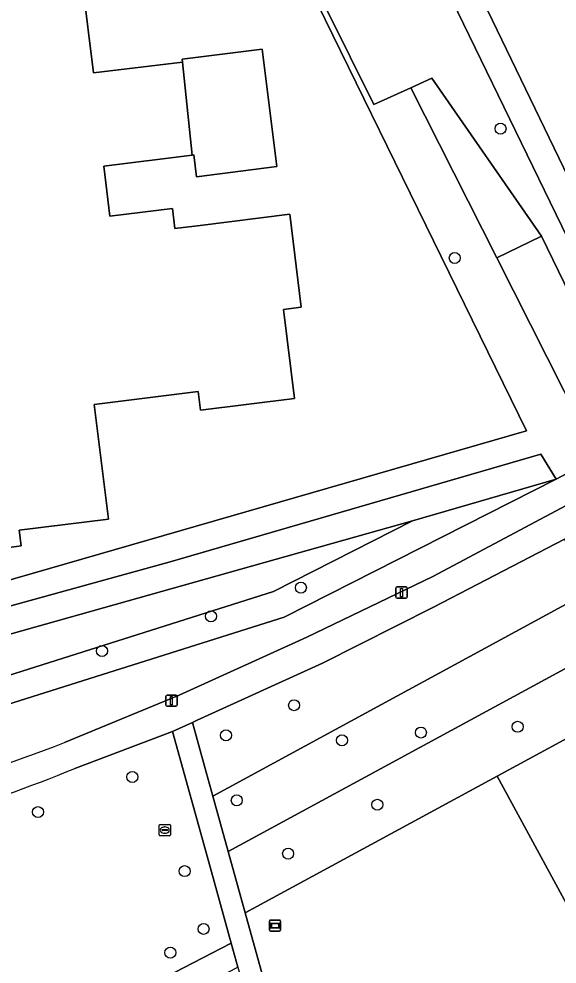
# Model space of a CAD drawing. Extents: x 158086 to 159499, y 382904 to 383981.
# Drawn here: x 159033.3 to 159081.1, y 383404.7 to 383488.8 of the extents above; entities that cross this region are included whole.
import ezdxf

# ---------------------------------------------------------------- set-up
doc = ezdxf.new("R2010")
doc.units = 0
for name, color, linetype in [('IMGEO_Boom', 7, 'Continuous'), ('IMGEO_Erf', 7, 'Continuous'), ('IMGEO_Groenvoorziening', 7, 'Continuous'), ('IMGEO_Informatiebord', 7, 'Continuous'), ('IMGEO_Lichtmast', 7, 'Continuous'), ('IMGEO_Pand', 7, 'Continuous'), ('IMGEO_Rioolput', 7, 'Continuous'), ('IMGEO_Voetpad_halfverhard', 7, 'Continuous')]:
    doc.layers.add(name, color=color, linetype=linetype)

msp = doc.modelspace()

# ---------------------------------------------------------------- linework, layer by layer
at = {"layer": 'IMGEO_Boom'}
for centre in [(159076.099, 383479.016), (159072.033, 383467.523), (159058.354, 383438.213), (159050.36, 383435.664), (159040.68, 383432.578), (159057.75, 383427.757), (159077.623, 383425.838), (159051.694, 383425.08), (159069.022, 383425.329), (159062.007, 383424.63), (159043.371, 383421.377), (159052.658, 383419.295), (159065.155, 383418.908), (159034.99, 383418.257), (159057.222, 383414.564), (159048.019, 383413.005), (159049.705, 383407.869), (159046.751, 383405.761)]:
    msp.add_circle(centre, 0.489, dxfattribs=at)
at = {"layer": 'IMGEO_Erf'}
for points in [[(159011.032, 383432.716), (159078.415, 383452.157), (159055.01, 383500), (159052.705, 383504.71), (159051.864, 383506.43), (159032.258, 383546.499)], [(159038.938, 383491.889), (159039.915, 383483.968), (159047.834, 383484.944), (159047.803, 383485.199), (159054.917, 383486.082), (159056.23, 383475.65), (159049.089, 383474.748), (159048.851, 383476.685), (159048.676, 383476.663), (159040.833, 383475.697), (159041.382, 383471.243), (159046.934, 383471.927), (159047.154, 383470.146), (159049.4, 383470.423), (159057.37, 383471.406), (159058.39, 383463.135), (159056.819, 383462.941), (159057.794, 383455.031), (159049.427, 383453.999), (159049.225, 383455.638), (159039.985, 383454.498), (159041.243, 383444.297), (159033.326, 383443.31), (159033.499, 383441.93), (159025.378, 383440.799)]]:
    msp.add_lwpolyline(points, dxfattribs=at)
at = {"layer": 'IMGEO_Groenvoorziening'}
for points in [[(159049.693, 383541.882), (159069.904, 383500), (159083.794, 383471.215), (159092.05, 383454.079), (159097.657, 383457.258), (159092.467, 383467.07)], [(159037.349, 383424.44), (159047.543, 383428.646), (159058.869, 383433.811), (159070.095, 383439.191), (159082.367, 383445.744), (159085.837, 383447.597), (159091.197, 383450.459), (159091.131, 383450.596), (159081.546, 383470.341), (159067.149, 383500), (159064.248, 383505.977), (159060.054, 383505.517), (159063.926, 383496.632), (159061.79, 383495.545), (159058.535, 383493.917), (159064.826, 383481.16), (159068.121, 383482.635), (159069.981, 383483.51), (159079.747, 383469.468), (159088.362, 383451.721), (159084.723, 383449.8), (159081.05, 383447.861), (159056.857, 383435.575), (159012.629, 383421.619)], [(159050.158, 383413.805), (159046.935, 383425.415), (159038.26, 383422.131)], [(159013.212, 383414.199), (159013.265, 383413.852), (159017.13, 383388.478), (159017.598, 383388.72), (159052.154, 383406.613), (159050.158, 383413.805)]]:
    msp.add_lwpolyline(points, dxfattribs=at)
for points in [[(159079.669, 383450.08), (159081.05, 383447.861), (159084.723, 383449.8), (159075.758, 383467.531), (159068.121, 383482.635), (159064.826, 383481.16), (159058.535, 383493.917), (159061.79, 383495.545), (159059.577, 383500), (159057.003, 383505.182), (159053.522, 383504.8), (159052.705, 383504.71), (159055.01, 383500), (159078.415, 383452.157), (159011.032, 383432.716), (159010.634, 383432.574), (159010.891, 383430.595), (159046.741, 383440.501)], [(159079.747, 383469.468), (159069.981, 383483.51), (159068.121, 383482.635), (159075.758, 383467.531)], [(159084.723, 383449.8), (159088.362, 383451.721), (159079.747, 383469.468), (159075.758, 383467.531)], [(159081.05, 383447.861), (159079.669, 383450.08), (159046.741, 383440.501), (159010.891, 383430.595), (159011.218, 383428.075), (159068.265, 383444.142)], [(159081.05, 383447.861), (159068.265, 383444.142), (159055.93, 383437.875), (159011.763, 383423.88), (159012.629, 383421.619), (159056.857, 383435.575)], [(159011.218, 383428.075), (159011.763, 383423.88), (159055.93, 383437.875), (159068.265, 383444.142)], [(159084.272, 383438.004), (159081.798, 383442.53), (159070.156, 383436.467), (159060.278, 383431.509), (159049.138, 383426.421), (159048.707, 383426.224), (159049.788, 383422.327), (159050.521, 383419.684)], [(159051.893, 383414.74), (159086.67, 383433.616), (159084.272, 383438.004), (159050.521, 383419.684)], [(159075.798, 383421.458), (159085.191, 383426.556), (159089.307, 383428.79), (159086.67, 383433.616), (159051.893, 383414.74), (159053.402, 383409.303)], [(159084.743, 383404.979), (159075.798, 383421.458), (159053.402, 383409.303), (159062.857, 383375.234), (159061.513, 383372.552), (159062.602, 383371.565), (159068.6, 383360.784), (159076.091, 383364.838), (159068.874, 383378.068), (159082.67, 383385.686), (159089.926, 383372.386), (159102.385, 383379.135), (159100.961, 383381.758), (159098.17, 383380.243), (159093.696, 383388.485)]]:
    msp.add_lwpolyline(points, close=True, dxfattribs=at)
for centre, radius, start, end in [((158961.396, 383622.12), 211.77, 282.73733, 291.01794), ((158975.062, 383578.186), 168.366, 283.09641, 292.04666)]:
    msp.add_arc(centre, radius, start, end, dxfattribs=at)
at = {"layer": 'IMGEO_Informatiebord'}
for p, q in [((159055.566, 383407.761), (159055.566, 383408.561)), ((159055.566, 383408.561), (159055.566, 383407.761)), ((159055.666, 383408.661), (159056.456, 383408.661)), ((159056.456, 383408.661), (159055.666, 383408.661)), ((159056.556, 383408.561), (159056.556, 383407.761)), ((159056.556, 383407.761), (159056.556, 383408.561)), ((159056.456, 383407.661), (159055.666, 383407.661)), ((159055.666, 383407.661), (159056.456, 383407.661))]:
    msp.add_line(p, q, dxfattribs=at)
for points in [[(159055.667, 383408.393), (159056.455, 383408.393), (159056.455, 383407.929), (159055.667, 383407.929), (159055.667, 383408.393)], [(159055.732, 383408.328), (159055.732, 383407.994), (159056.39, 383407.994), (159056.39, 383408.328), (159055.732, 383408.328)]]:
    msp.add_lwpolyline(points, dxfattribs=at)
for centre, start, end in [((159055.666, 383408.561), 90, 180), ((159055.666, 383408.561), 90, 180), ((159056.456, 383408.561), 0, 90), ((159056.456, 383408.561), 360, 90), ((159055.666, 383407.761), 180, 270), ((159055.666, 383407.761), 180, 270), ((159056.456, 383407.761), 270, 0), ((159056.456, 383407.761), 270, 0)]:
    msp.add_arc(centre, 0.1, start, end, dxfattribs=at)
at = {"layer": 'IMGEO_Lichtmast'}
for p, q in [((159066.804, 383437.368), (159066.804, 383438.168)), ((159066.804, 383438.168), (159066.804, 383437.368)), ((159066.904, 383438.268), (159067.694, 383438.268)), ((159067.694, 383438.268), (159066.904, 383438.268)), ((159067.794, 383438.168), (159067.794, 383437.368)), ((159067.794, 383437.368), (159067.794, 383438.168)), ((159067.694, 383437.268), (159066.904, 383437.268)), ((159066.904, 383437.268), (159067.694, 383437.268)), ((159046.356, 383427.76), (159046.356, 383428.56)), ((159046.356, 383428.56), (159046.356, 383427.76)), ((159046.456, 383428.66), (159047.246, 383428.66)), ((159047.246, 383428.66), (159046.456, 383428.66)), ((159047.346, 383428.56), (159047.346, 383427.76)), ((159047.346, 383427.76), (159047.346, 383428.56)), ((159047.246, 383427.66), (159046.456, 383427.66)), ((159046.456, 383427.66), (159047.246, 383427.66))]:
    msp.add_line(p, q, dxfattribs=at)
for points in [[(159067.224, 383438.143), (159067.374, 383438.143), (159067.374, 383437.393), (159067.224, 383437.393), (159067.224, 383438.143)], [(159046.776, 383428.535), (159046.926, 383428.535), (159046.926, 383427.785), (159046.776, 383427.785), (159046.776, 383428.535)]]:
    msp.add_lwpolyline(points, dxfattribs=at)
for centre, start, end in [((159066.904, 383438.168), 90, 180), ((159066.904, 383438.168), 90, 180), ((159067.694, 383438.168), 0, 90), ((159067.694, 383438.168), 360, 90), ((159066.904, 383437.368), 180, 270), ((159066.904, 383437.368), 180, 270), ((159067.694, 383437.368), 270, 0), ((159067.694, 383437.368), 270, 0), ((159046.456, 383428.56), 90, 180), ((159046.456, 383428.56), 90, 180), ((159047.246, 383428.56), 0, 90), ((159047.246, 383428.56), 360, 90), ((159046.456, 383427.76), 180, 270), ((159046.456, 383427.76), 180, 270), ((159047.246, 383427.76), 270, 0), ((159047.246, 383427.76), 270, 0)]:
    msp.add_arc(centre, 0.1, start, end, dxfattribs=at)
at = {"layer": 'IMGEO_Pand'}
msp.add_lwpolyline([(159025.378, 383440.799), (159033.499, 383441.93), (159033.326, 383443.31), (159041.243, 383444.297), (159039.985, 383454.498), (159049.225, 383455.638), (159049.427, 383453.999), (159057.794, 383455.031), (159056.819, 383462.941), (159058.39, 383463.135), (159057.37, 383471.406), (159049.4, 383470.423), (159047.154, 383470.146), (159046.934, 383471.927), (159041.382, 383471.243), (159040.833, 383475.697), (159048.676, 383476.663), (159047.834, 383484.944), (159039.915, 383483.968), (159038.938, 383491.889), (159037.386, 383491.698), (159036.417, 383499.558), (159024.018, 383498.029)], dxfattribs=at)
for points in [[(159054.917, 383486.082), (159047.803, 383485.199), (159047.834, 383484.944), (159048.676, 383476.663), (159048.851, 383476.685), (159049.089, 383474.748), (159056.23, 383475.65)], [(159089.822, 383418.057), (159085.191, 383426.556), (159075.798, 383421.458), (159084.743, 383404.979), (159094.162, 383410.091), (159091.793, 383414.439)]]:
    msp.add_lwpolyline(points, close=True, dxfattribs=at)
at = {"layer": 'IMGEO_Rioolput'}
for p, q in [((159045.755, 383416.226), (159045.755, 383417.078)), ((159045.83, 383417.152), (159046.682, 383417.152)), ((159046.243, 383416.932), (159046.268, 383416.932)), ((159046.756, 383417.078), (159046.756, 383416.226)), ((159046.682, 383416.152), (159045.83, 383416.152)), ((159046.014, 383416.646), (159046.014, 383416.658)), ((159046.452, 383416.609), (159046.054, 383416.609)), ((159046.057, 383416.695), (159046.455, 383416.695)), ((159046.266, 383416.372), (159046.241, 383416.372)), ((159046.498, 383416.658), (159046.498, 383416.646))]:
    msp.add_line(p, q, dxfattribs=at)
for points in [[(159045.755, 383416.226), (159045.755, 383417.078)], [(159045.83, 383417.152), (159046.682, 383417.152)], [(159046.756, 383417.078), (159046.756, 383416.226)], [(159046.682, 383416.152), (159045.83, 383416.152)]]:
    msp.add_lwpolyline(points, dxfattribs=at)
for centre, radius, start, end in [((159045.832, 383417.076), 0.0765, 91.55205, 178.44795), ((159045.832, 383417.076), 0.0765, 91.55205, 178.44795), ((159046.68, 383417.076), 0.0765, 1.55205, 88.44795), ((159046.68, 383417.076), 0.0765, 1.55205, 88.44795), ((159045.832, 383416.228), 0.0765, 181.55205, 268.44795), ((159045.832, 383416.228), 0.0765, 181.55205, 268.44795), ((159046.054, 383416.655), 0.0403, 85.87752, 175.75265), ((159046.051, 383416.645), 0.0366, 178.93798, 274.71019), ((159046.455, 383416.652), 0.043, 264.86636, 352.45326), ((159046.459, 383416.657), 0.0386, 1.73085, 96.63898), ((159046.68, 383416.228), 0.0765, 271.55205, 358.44795), ((159046.68, 383416.228), 0.0765, 271.55205, 358.44795)]:
    msp.add_arc(centre, radius, start, end, dxfattribs=at)
for centre, major_axis, ratio, start_param, end_param in [((159046.242, 383416.652), (-0.387, 0.002), 0.722429, 4.712389, 7.853982), ((159046.267, 383416.652), (-0.39, 0.002), 0.717154, 1.570796, 4.712389)]:
    msp.add_ellipse(centre, major_axis=major_axis, ratio=ratio, start_param=start_param, end_param=end_param, dxfattribs=at)
at = {"layer": 'IMGEO_Voetpad_halfverhard'}
for points in [[(159047.457, 383540.925), (159048.434, 383538.893), (159049.485, 383536.705), (159063.405, 383507.736), (159064.248, 383505.977), (159067.149, 383500), (159081.546, 383470.341), (159091.131, 383450.596), (159091.197, 383450.459), (159092.334, 383448.286), (159093.443, 383446.022), (159095.667, 383447.27), (159094.54, 383449.587), (159094.374, 383449.928), (159094.284, 383450.017), (159093.098, 383451.2), (159093.3, 383452.011), (159092.05, 383454.079), (159083.794, 383471.215), (159069.904, 383500)], [(159060.278, 383431.509), (159070.156, 383436.467), (159081.798, 383442.53), (159084.673, 383444.1), (159092.334, 383448.286), (159091.197, 383450.459), (159085.837, 383447.597), (159082.367, 383445.744), (159070.095, 383439.191), (159058.869, 383433.811), (159047.543, 383428.646), (159037.349, 383424.44)], [(159038.26, 383422.131), (159046.935, 383425.415), (159048.707, 383426.224), (159049.138, 383426.421), (159060.278, 383431.509)]]:
    msp.add_lwpolyline(points, dxfattribs=at)
for points in [[(159050.521, 383419.684), (159049.788, 383422.327), (159048.707, 383426.224), (159046.935, 383425.415), (159050.158, 383413.805), (159052.154, 383406.613), (159052.749, 383404.467), (159060.737, 383375.68), (159052.619, 383359.477), (159050.173, 383354.596), (159051.85, 383353.265), (159053.669, 383356.897), (159055.389, 383360.328), (159061.513, 383372.552), (159062.857, 383375.234), (159053.402, 383409.303), (159051.893, 383414.74)], [(159052.749, 383404.467), (159052.154, 383406.613), (159017.598, 383388.72), (159017.13, 383388.478), (159014.632, 383387.184), (159012.713, 383386.191), (159013.707, 383384.482), (159013.833, 383384.379)]]:
    msp.add_lwpolyline(points, close=True, dxfattribs=at)
for centre, radius, start, end in [((158961.396, 383622.12), 211.77, 282.73733, 291.01794), ((158975.062, 383578.186), 168.366, 283.09641, 292.04666)]:
    msp.add_arc(centre, radius, start, end, dxfattribs=at)

doc.saveas('drawing.dxf')
